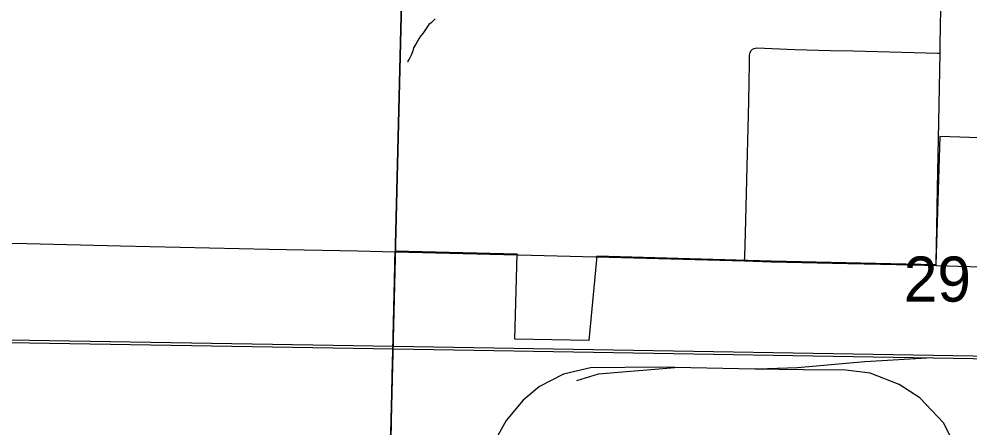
# Model space of a CAD drawing. Extents: x 2.4 to 73.1, y 4.5 to 25.6.
# Drawn here: x 33.8651 to 34.3058, y 22.2755 to 22.4648 of the extents above; entities that cross this region are included whole.
import ezdxf

# ---------------------------------------------------------------- set-up
doc = ezdxf.new("R2010")
doc.units = 0
for name, color, linetype in [('GM_X_Corporation', 7, 'Continuous'), ('GM_X_County_Road', 7, 'Continuous'), ('GM_X_Minor_River', 7, 'Continuous'), ('GM_X_Rail_Line', 7, 'Continuous'), ('GM_X_Section', 7, 'Continuous'), ('GM_X_Section_Text', 7, 'Continuous'), ('GM_X_Township_Road', 7, 'Continuous')]:
    doc.layers.add(name, color=color, linetype=linetype)

msp = doc.modelspace()

# ---------------------------------------------------------------- linework, layer by layer
at = {"layer": 'GM_X_Corporation'}
msp.add_lwpolyline([(34.37458, 22.40747), (34.29184, 22.41022), (34.28997, 22.35066), (34.21361, 22.35244), (34.13278, 22.35468), (34.12913, 22.31557), (34.09486, 22.31631), (34.09593, 22.35563), (34.0392, 22.35707), (34.03827, 22.31725), (34.03414, 22.10365)], dxfattribs=at)
at = {"layer": 'GM_X_County_Road'}
msp.add_line((34.09654, 22.35534), (34.1324, 22.35442), dxfattribs=at)
for points in [[(33.53391, 22.3678), (33.54177, 22.36777), (33.56228, 22.36746), (33.6353, 22.36571), (33.68129, 22.36477), (33.72541, 22.36362), (33.76829, 22.36269), (33.81615, 22.36163), (33.86866, 22.36063), (33.91216, 22.35951), (33.98084, 22.35806), (34.02186, 22.35723), (34.03932, 22.35679)], [(34.037, 22.24848), (34.03806, 22.29944), (34.03839, 22.31698), (34.03889, 22.33531), (34.03915, 22.34647), (34.03924, 22.35203), (34.03932, 22.35679)], [(34.03932, 22.35679), (34.09605, 22.35535), (34.09654, 22.35534)], [(34.1324, 22.35442), (34.1329, 22.35441), (34.20132, 22.35251)], [(34.20132, 22.35251), (34.21372, 22.35216), (34.24908, 22.35136), (34.27923, 22.35068), (34.29008, 22.35038)], [(34.29008, 22.35038), (34.32647, 22.3494), (34.3654, 22.34787)]]:
    msp.add_lwpolyline(points, dxfattribs=at)
at = {"layer": 'GM_X_Minor_River'}
for points in [[(34.05794, 22.46479), (34.05697, 22.46387), (34.056, 22.46294), (34.05503, 22.46221), (34.05444, 22.46127), (34.05346, 22.45997), (34.05227, 22.4581)], [(34.05227, 22.4581), (34.0511, 22.4568), (34.0503, 22.45549), (34.04951, 22.45418), (34.04891, 22.45306), (34.04792, 22.45138), (34.04751, 22.45006), (34.0469, 22.44836), (34.04629, 22.44705), (34.04589, 22.44611), (34.0453, 22.44537), (34.04529, 22.4448)]]:
    msp.add_lwpolyline(points, dxfattribs=at)
at = {"layer": 'GM_X_Rail_Line'}
msp.add_line((34.20612, 22.30238), (34.169, 22.30305), dxfattribs=at)
for points in [[(32.73645, 22.61193), (33.12493, 22.48054), (33.46002, 22.36848), (33.53437, 22.34358), (33.5691, 22.33375), (33.59988, 22.32785), (33.62445, 22.32326), (33.65262, 22.31965), (33.6821, 22.31769), (34.03881, 22.31179), (34.37193, 22.30622), (34.42761, 22.30589), (34.46888, 22.30458), (34.50754, 22.3072), (34.56158, 22.31015), (34.62578, 22.31539), (34.67295, 22.31965), (34.92476, 22.34017)], [(32.73685, 22.61311), (33.12533, 22.48172), (33.46041, 22.36966), (33.53474, 22.34476), (33.56938, 22.33496), (33.60012, 22.32907), (33.62465, 22.32449), (33.65274, 22.32089), (33.68215, 22.31893), (34.03883, 22.31303), (34.37194, 22.30746), (34.42764, 22.30713), (34.46886, 22.30582), (34.50746, 22.30844), (34.5615, 22.31139), (34.62568, 22.31663), (34.67285, 22.32089), (34.92723, 22.34151)], [(34.28841, 22.30761), (34.25697, 22.30565), (34.22584, 22.30297), (34.20724, 22.30236), (34.20612, 22.30238)], [(34.169, 22.30305), (34.16193, 22.30318), (34.12997, 22.30297), (34.11733, 22.3), (34.10623, 22.29424), (34.09873, 22.28787), (34.09082, 22.27852), (34.08466, 22.26742)], [(34.1236, 22.29702), (34.13357, 22.3001), (34.169, 22.30305)], [(34.30105, 22.26239), (34.29345, 22.27749), (34.28256, 22.289), (34.2729, 22.29527), (34.25954, 22.30051), (34.24824, 22.30184), (34.22861, 22.30195), (34.20612, 22.30238)]]:
    msp.add_lwpolyline(points, dxfattribs=at)
at = {"layer": 'GM_X_Section'}
for points in [[(33.53887, 22.61906), (34.04577, 22.61006), (34.0332, 22.10399), (33.5318, 22.11286), (33.53166, 22.11533)], [(34.54832, 22.60211), (34.53659, 22.0909), (34.0332, 22.10399), (34.04577, 22.61006)]]:
    msp.add_lwpolyline(points, close=True, dxfattribs=at)
at = {"layer": 'GM_X_Township_Road'}
for points in [[(34.29194, 22.4489), (34.29201, 22.45286), (34.29232, 22.46965), (34.29299, 22.50198), (34.29342, 22.52685), (34.29406, 22.56135), (34.29456, 22.58902), (34.29489, 22.59989), (34.29508, 22.61152), (34.29508, 22.62034)], [(34.20132, 22.35251), (34.20138, 22.35452), (34.20166, 22.3654), (34.2027, 22.40235), (34.20317, 22.42005), (34.20342, 22.43465), (34.20355, 22.44491), (34.20362, 22.44802), (34.20386, 22.44923), (34.20427, 22.45006), (34.20491, 22.45073), (34.20573, 22.45114), (34.20695, 22.45134), (34.22465, 22.45066), (34.24111, 22.45018), (34.25167, 22.45), (34.28552, 22.44907), (34.29088, 22.44893), (34.29194, 22.4489)], [(34.29008, 22.35038), (34.29013, 22.35261), (34.29026, 22.35934), (34.29069, 22.38603), (34.29133, 22.41711), (34.29194, 22.4489)]]:
    msp.add_lwpolyline(points, dxfattribs=at)

# ---------------------------------------------------------------- texts
at = {"layer": 'GM_X_Section_Text'}
msp.add_text('29', height=0.020928, rotation=0, dxfattribs=at).set_placement((34.27507, 22.33365))

doc.saveas('drawing.dxf')
